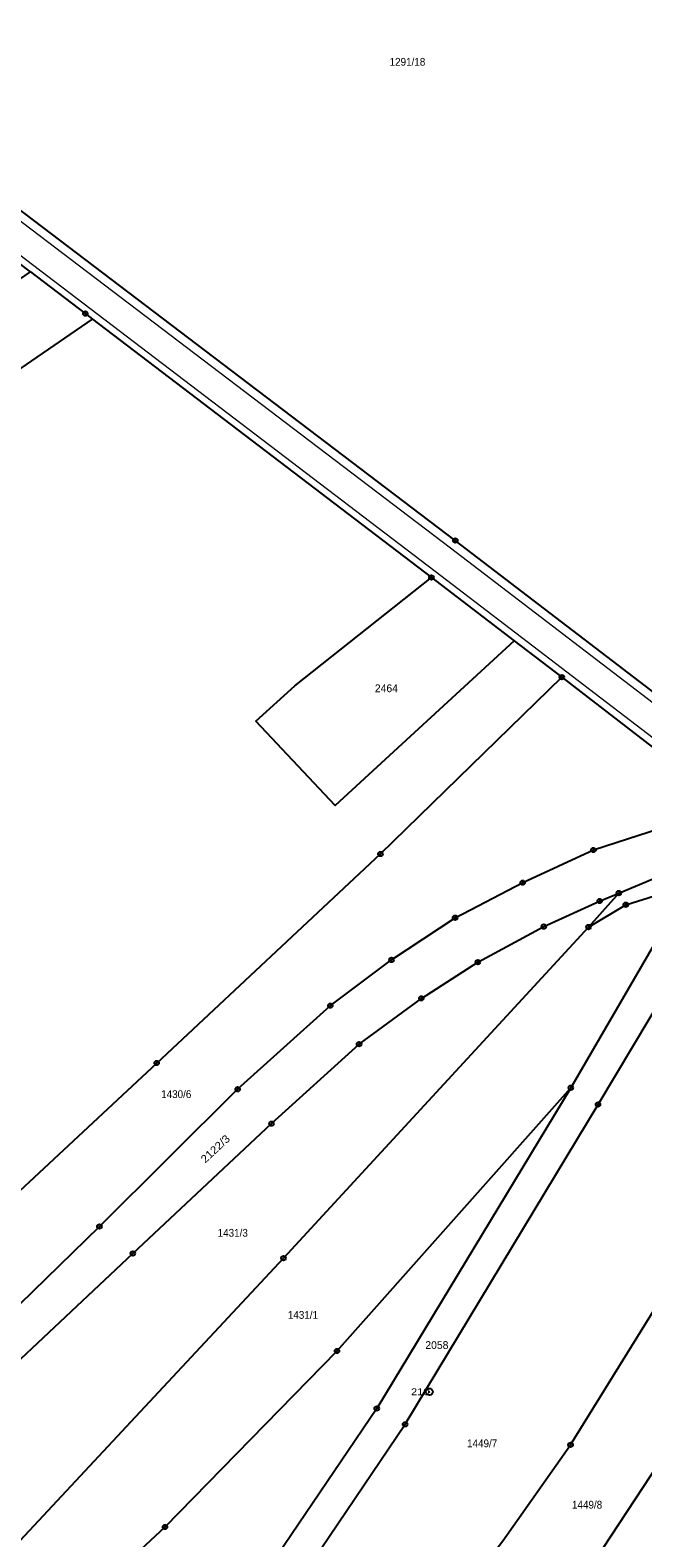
# Model space of a CAD drawing. Extents: x -679733 to -673243, y -1075091 to -1066557.
# Drawn here: x -677371.3 to -677237.2, y -1070908.6 to -1070579 of the extents above; entities that cross this region are included whole.
import ezdxf
from ezdxf.enums import TextEntityAlignment as Align

# ---------------------------------------------------------------- set-up
doc = ezdxf.new("R2010")
doc.units = 0
doc.header["$LTSCALE"] = 0.68
for name, color, linetype, lineweight in [('1', 7, 'Continuous', 25), ('4', 7, 'Continuous', 13), ('8', 7, 'Continuous', 25)]:
    doc.layers.add(name, color=color, linetype=linetype, lineweight=lineweight)
doc.layers.add('2', color=7, linetype='Continuous')

msp = doc.modelspace()

# ---------------------------------------------------------------- linework, layer by layer
at = {"layer": '1'}
msp.add_line((-677227.25, -1070765.88), (-677252.98, -1070810.18), dxfattribs=at)
for points in [[(-677229.27, -1070728.01), (-677278.26, -1070690.56), (-677374.15, -1070617.77), (-677453.8, -1070557.3), (-677477.62, -1070539.24), (-677502.61, -1070520.3), (-677539.06, -1070492.67)], [(-677537.34, -1070743.09), (-677441.32, -1070679.91), (-677371.21, -1070631.84), (-677389.65, -1070617.87)], [(-677371.21, -1070631.84), (-677359.19, -1070640.94), (-677357.58, -1070642.17), (-677283.49, -1070698.63), (-677265.37, -1070712.46), (-677254.95, -1070720.42), (-677222.65, -1070745.38), (-677217.29, -1070749.51)], [(-677525.71, -1070755.57), (-677433.57, -1070694.28), (-677357.58, -1070642.17)], [(-677265.37, -1070712.46), (-677304.56, -1070748.48), (-677321.88, -1070730.05), (-677313.34, -1070722.32), (-677283.49, -1070698.63)], [(-677430.41, -1070885.62), (-677343.57, -1070804.78), (-677294.64, -1070759.08), (-677254.95, -1070720.42)], [(-677419.36, -1070901.45), (-677399.79, -1070883.04), (-677356.1, -1070840.53), (-677325.87, -1070810.52), (-677305.6, -1070792.25), (-677292.22, -1070782.24), (-677278.31, -1070773.02), (-677263.52, -1070765.35), (-677248.06, -1070758.21), (-677228.39, -1070751.81)], [(-677242.5, -1070767.63), (-677227.93, -1070761.51), (-677217.09, -1070756.97)], [(-677414.37, -1070908.39), (-677394.15, -1070888.97), (-677348.79, -1070846.41), (-677318.47, -1070818.03), (-677299.31, -1070800.67), (-677285.69, -1070790.64), (-677273.33, -1070782.72), (-677258.9, -1070774.96), (-677246.69, -1070769.37), (-677242.5, -1070767.63), (-677249.13, -1070775.06)], [(-677249.13, -1070775.06), (-677240.98, -1070770.18), (-677227.25, -1070765.88)], [(-677249.13, -1070775.06), (-677315.84, -1070847.44), (-677379.6, -1070915.76), (-677398.1, -1070933.96)], [(-677364.04, -1070987.23), (-677362.94, -1070980.54), (-677338.56, -1070950.82), (-677313.04, -1070919.03), (-677289.25, -1070883.76), (-677247.04, -1070813.86), (-677224.46, -1070776.16)], [(-677353.59, -1071009.21), (-677311.42, -1070962.52), (-677281.85, -1070927.39), (-677267.88, -1070909.25), (-677253.05, -1070888.24), (-677185.28, -1070778.87)], [(-677340.87, -1071024.47), (-677300.46, -1070979.79), (-677271.33, -1070945.13), (-677251.29, -1070919.02), (-677223.02, -1070875.98), (-677171.84, -1070788.87)], [(-677388.94, -1070948.54), (-677365.95, -1070928.7), (-677341.75, -1070906.21), (-677304.14, -1070867.74), (-677252.98, -1070810.18)], [(-677252.98, -1070810.18), (-677295.44, -1070880.3), (-677318.81, -1070914.88), (-677343.42, -1070946.65), (-677369.35, -1070977.11)]]:
    msp.add_lwpolyline(points, dxfattribs=at)
at = {"layer": '4'}
for p, q in [((-677385.13, -1070611.8), (-677279.29, -1070692.15)), ((-677282.66, -1070697.35), (-677388.72, -1070616.61)), ((-677279.29, -1070692.15), (-677218.48, -1070738.73)), ((-677214.9, -1070749.15), (-677282.66, -1070697.35))]:
    msp.add_line(p, q, dxfattribs=at)
at = {"layer": '8'}
for centre, radius in [((-677359.19, -1070640.9399), 0.5), ((-677359.19, -1070640.9399), 0.0303), ((-677278.26, -1070690.5599), 0.5), ((-677278.26, -1070690.5599), 0.0303), ((-677283.49, -1070698.6299), 0.5), ((-677283.49, -1070698.6299), 0.0303), ((-677254.95, -1070720.4199), 0.5), ((-677254.95, -1070720.4199), 0.0303), ((-677248.06, -1070758.2099), 0.5), ((-677248.06, -1070758.2099), 0.0303), ((-677294.64, -1070759.0799), 0.5), ((-677294.64, -1070759.0799), 0.0303), ((-677263.52, -1070765.3499), 0.5), ((-677263.52, -1070765.3499), 0.0303), ((-677242.5, -1070767.6299), 0.5), ((-677242.5, -1070767.6299), 0.0303), ((-677246.69, -1070769.3699), 0.5), ((-677246.69, -1070769.3699), 0.0303), ((-677240.98, -1070770.1799), 0.5), ((-677240.98, -1070770.1799), 0.0303), ((-677278.31, -1070773.0199), 0.5), ((-677278.31, -1070773.0199), 0.0303), ((-677258.9, -1070774.9599), 0.5), ((-677249.13, -1070775.0599), 0.5), ((-677258.9, -1070774.9599), 0.0303), ((-677249.13, -1070775.0599), 0.0303), ((-677292.22, -1070782.2399), 0.5), ((-677292.22, -1070782.2399), 0.0303), ((-677273.33, -1070782.7199), 0.5), ((-677273.33, -1070782.7199), 0.0303), ((-677285.69, -1070790.6399), 0.5), ((-677285.69, -1070790.6399), 0.0303), ((-677305.6, -1070792.2499), 0.5), ((-677305.6, -1070792.2499), 0.0303), ((-677299.31, -1070800.6699), 0.5), ((-677299.31, -1070800.6699), 0.0303), ((-677343.57, -1070804.7799), 0.5), ((-677343.57, -1070804.7799), 0.0303), ((-677325.87, -1070810.5199), 0.5), ((-677325.87, -1070810.5199), 0.0303), ((-677252.98, -1070810.1799), 0.5), ((-677252.98, -1070810.1799), 0.0303), ((-677247.04, -1070813.8599), 0.5), ((-677247.04, -1070813.8599), 0.0303), ((-677318.47, -1070818.0299), 0.5), ((-677318.47, -1070818.0299), 0.0303), ((-677356.1, -1070840.5299), 0.5), ((-677356.1, -1070840.5299), 0.0303), ((-677348.79, -1070846.4099), 0.5), ((-677348.79, -1070846.4099), 0.0303), ((-677315.84, -1070847.4399), 0.5), ((-677315.84, -1070847.4399), 0.0303), ((-677304.14, -1070867.7399), 0.5), ((-677304.14, -1070867.7399), 0.0303), ((-677283.93, -1070876.6598), 0.75), ((-677283.93, -1070876.6598), 0.03), ((-677295.44, -1070880.2999), 0.5), ((-677295.44, -1070880.2999), 0.0303), ((-677289.25, -1070883.7599), 0.5), ((-677289.25, -1070883.7599), 0.0303), ((-677253.05, -1070888.2399), 0.5), ((-677253.05, -1070888.2399), 0.0303), ((-677341.75, -1070906.2099), 0.5), ((-677341.75, -1070906.2099), 0.0303)]:
    msp.add_circle(centre, radius, dxfattribs=at)

# ---------------------------------------------------------------- texts
at = {"layer": '2', "width": 0.95}
for s, p in [('1291/18', (-677292.63, -1070586.749)), ('1430/6', (-677342.6, -1070812.44)), ('1431/3', (-677330.24, -1070842.749)), ('1431/1', (-677314.89, -1070860.7)), ('1449/7', (-677275.69, -1070888.779)), ('1449/8', (-677252.74, -1070902.19))]:
    msp.add_text(s, height=1.7, dxfattribs=at).set_placement(p)
at = {"layer": '2'}
for s, p in [('2464', (-677295.86, -1070723.71)), ('2058', (-677284.82, -1070867.29))]:
    msp.add_text(s, height=1.7, dxfattribs=at).set_placement(p)
at = {"layer": '2', "width": 1.1}
msp.add_text('2122/3', height=1.7, rotation=43, dxfattribs=at).set_placement((-677332.97, -1070826.771))
at = {"layer": '8', "width": 1.2}
msp.add_text('210', height=1.5, dxfattribs=at).set_placement((-677283.93, -1070877.409), align=Align.RIGHT)

doc.saveas('drawing.dxf')
